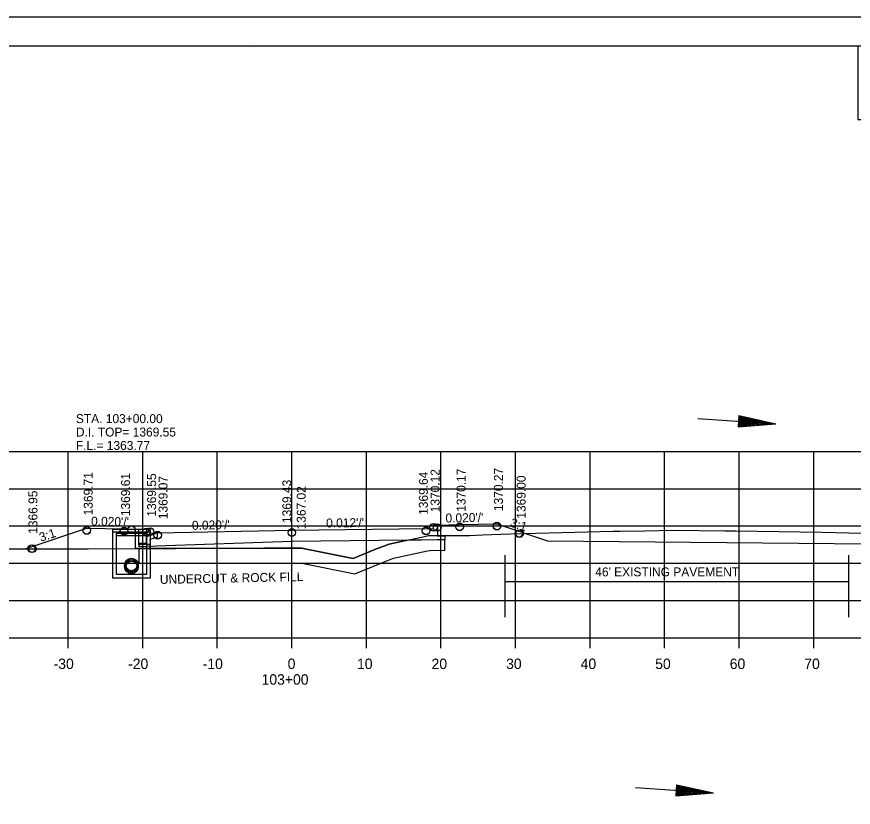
# Model space of a CAD drawing. Extents: x 1374311 to 1383814, y 384102 to 406278.
# Drawn here: x 1382684 to 1382796.2, y 385226.5 to 385332.6 of the extents above; entities that cross this region are included whole.
import ezdxf

# ---------------------------------------------------------------- set-up
doc = ezdxf.new("R2010")
doc.units = 0
for name, color, linetype in [('R_Axis', 7, 'Continuous'), ('R_Axis Annot', 7, 'Continuous'), ('R_Border', 7, 'Continuous'), ('R_Draft', 7, 'Continuous'), ('R_Exist Surface', 7, 'Continuous'), ('R_Fin Surface', 7, 'Continuous'), ('R_Grid', 7, 'Continuous'), ('R_No Plot', 7, 'Continuous'), ('R_Water', 7, 'Continuous'), ('R_Water Annot', 7, 'Continuous'), ('R_Xsect Elev', 7, 'Continuous'), ('R_Xsect Slope', 7, 'Continuous')]:
    doc.layers.add(name, color=color, linetype=linetype)

msp = doc.modelspace()

# ---------------------------------------------------------------- linework, layer by layer
at = {"layer": 'R_Axis'}
for p, q in [((1382580.86, 385249.21), (1382860.86, 385249.21)), ((1382690.86, 385247.81), (1382690.86, 385249.21)), ((1382700.86, 385247.81), (1382700.86, 385249.21)), ((1382710.86, 385247.81), (1382710.86, 385249.21)), ((1382720.86, 385247.81), (1382720.86, 385249.21)), ((1382730.86, 385247.81), (1382730.86, 385249.21)), ((1382740.86, 385247.81), (1382740.86, 385249.21)), ((1382750.86, 385247.81), (1382750.86, 385249.21)), ((1382760.86, 385247.81), (1382760.86, 385249.21)), ((1382770.86, 385247.81), (1382770.86, 385249.21)), ((1382780.86, 385247.81), (1382780.86, 385249.21)), ((1382790.86, 385247.81), (1382790.86, 385249.21))]:
    msp.add_line(p, q, dxfattribs=at)
at = {"layer": 'R_Border'}
for p, q in [((1382562.86, 385328.67), (1382879.04, 385328.67)), ((1382715.38, 385328.41), (1382715.38, 385328.41)), ((1382715.38, 385328.41), (1382715.38, 385328.41))]:
    msp.add_line(p, q, dxfattribs=at)
at = {"layer": 'R_Draft'}
for p, q in [((1382780.84, 385279.02), (1382780.74, 385277.52)), ((1382780.74, 385277.52), (1382785.78, 385277.92)), ((1382780.75, 385277.65), (1382784.95, 385277.98)), ((1382780.76, 385277.77), (1382784.09, 385278.04)), ((1382780.77, 385277.9), (1382783.26, 385278.1)), ((1382780.78, 385278.02), (1382782.41, 385278.16)), ((1382780.79, 385278.15), (1382781.58, 385278.21)), ((1382780.8, 385278.39), (1382781.58, 385278.21)), ((1382780.81, 385278.51), (1382782.41, 385278.16)), ((1382780.82, 385278.64), (1382783.26, 385278.1)), ((1382780.83, 385278.77), (1382784.09, 385278.04)), ((1382780.84, 385279.02), (1382785.78, 385277.92)), ((1382780.84, 385278.89), (1382784.95, 385277.98)), ((1382772.48, 385229.47), (1382772.38, 385227.97)), ((1382772.4, 385228.35), (1382774.9, 385228.55)), ((1382772.41, 385228.47), (1382774.05, 385228.61)), ((1382772.42, 385228.6), (1382773.22, 385228.66)), ((1382772.44, 385228.84), (1382773.22, 385228.66)), ((1382772.45, 385228.96), (1382774.05, 385228.61)), ((1382772.46, 385229.22), (1382775.73, 385228.49)), ((1382772.46, 385229.09), (1382774.9, 385228.55)), ((1382772.47, 385229.34), (1382776.59, 385228.43)), ((1382772.48, 385229.47), (1382777.42, 385228.37)), ((1382772.38, 385227.97), (1382777.42, 385228.37)), ((1382772.39, 385228.1), (1382776.59, 385228.43)), ((1382772.4, 385228.22), (1382775.73, 385228.49))]:
    msp.add_line(p, q, dxfattribs=at)
at = {"layer": 'R_Exist Surface'}
msp.add_lwpolyline([(1382681.23, 385261.16), (1382689.04, 385261.16), (1382693.54, 385261.16), (1382717.08, 385261.23), (1382722.23, 385261.24), (1382722.61, 385261.16), (1382729.08, 385259.85), (1382731.97, 385261.04), (1382733.92, 385261.79), (1382738.65, 385262.82), (1382739.2, 385262.94), (1382740.2, 385262.95), (1382744.74, 385262.94), (1382746.43, 385263.01), (1382750.17, 385263.16), (1382763.97, 385263.51), (1382764.85, 385263.53), (1382768.17, 385263.58), (1382772.1, 385263.64), (1382778.92, 385263.57), (1382780.37, 385263.55), (1382791.96, 385263.36), (1382795.56, 385263.31), (1382800.51, 385263.19)], dxfattribs=at)
for centre in [(1382699.35, 385258.96), (1382699.35, 385258.73)]:
    msp.add_circle(centre, 0.917, dxfattribs=at)
at = {"layer": 'R_Fin Surface'}
for p, q in [((1382741.39, 385262.38), (1382741.37, 385262.38)), ((1382701.85, 385261.18), (1382701.85, 385259.18)), ((1382701.85, 385259.18), (1382717.09, 385259.23))]:
    msp.add_line(p, q, dxfattribs=at)
for points in [[(1382685.07, 385261.16), (1382693.35, 385263.92), (1382698.35, 385263.82), (1382701.35, 385263.76), (1382701.85, 385263.76), (1382701.86, 385263.26), (1382702.86, 385263.28), (1382720.86, 385263.64), (1382738.86, 385263.85), (1382739.86, 385263.83), (1382739.87, 385264.33), (1382740.37, 385264.33), (1382743.37, 385264.39), (1382748.37, 385264.49), (1382755.16, 385262.23), (1382808.06, 385261.74)], [(1382740.39, 385264.05), (1382740.4, 385262.85), (1382741.4, 385262.88), (1382741.39, 385262.38), (1382740.39, 385262.37), (1382720.88, 385262.14), (1382701.37, 385261.44), (1382700.37, 385261.41), (1382700.38, 385261.91), (1382701.38, 385261.92), (1382701.37, 385263.48)], [(1382700.32, 385261.16), (1382700.33, 385259.18), (1382717.09, 385259.23), (1382722.03, 385259.24), (1382722.2, 385259.2), (1382729.29, 385257.77), (1382732.72, 385259.19), (1382734.49, 385259.87), (1382739.07, 385260.87), (1382739.42, 385260.94), (1382740.21, 385260.95), (1382741.37, 385260.94), (1382741.39, 385262.38)], [(1382736.13, 385262.28), (1382733.92, 385261.79), (1382731.97, 385261.04), (1382729.08, 385259.85), (1382722.61, 385261.16), (1382722.23, 385261.24), (1382717.08, 385261.23), (1382701.85, 385261.18)], [(1382717.09, 385259.23), (1382722.03, 385259.24), (1382722.2, 385259.2), (1382729.29, 385257.77), (1382732.72, 385259.19), (1382734.49, 385259.87), (1382739.07, 385260.87), (1382739.42, 385260.94), (1382740.21, 385260.95), (1382741.37, 385260.94), (1382741.39, 385262.38)], [(1382741.37, 385262.38), (1382741.37, 385262.34), (1382740.37, 385262.33), (1382736.13, 385262.28)]]:
    msp.add_lwpolyline(points, dxfattribs=at)
at = {"layer": 'R_Grid'}
for p, q in [((1382580.86, 385274.21), (1382860.86, 385274.21)), ((1382690.86, 385249.21), (1382690.86, 385274.21)), ((1382700.86, 385249.21), (1382700.86, 385274.21)), ((1382710.86, 385249.21), (1382710.86, 385274.21)), ((1382720.86, 385249.21), (1382720.86, 385274.21)), ((1382730.86, 385249.21), (1382730.86, 385274.21)), ((1382740.86, 385249.21), (1382740.86, 385274.21)), ((1382750.86, 385249.21), (1382750.86, 385274.21)), ((1382760.86, 385249.21), (1382760.86, 385274.21)), ((1382770.86, 385249.21), (1382770.86, 385274.21)), ((1382780.86, 385249.21), (1382780.86, 385274.21)), ((1382790.86, 385249.21), (1382790.86, 385274.21)), ((1382580.86, 385269.21), (1382860.86, 385269.21)), ((1382580.86, 385264.21), (1382860.86, 385264.21)), ((1382580.86, 385259.21), (1382860.86, 385259.21)), ((1382580.86, 385254.21), (1382860.86, 385254.21)), ((1382580.86, 385249.21), (1382860.86, 385249.21))]:
    msp.add_line(p, q, dxfattribs=at)
at = {"layer": 'R_No Plot'}
msp.add_line((1382550.46, 385332.57), (1382883.79, 385332.57), dxfattribs=at)
for points in [[(1382550.45, 385332.57), (1382883.79, 385332.57), (1382883.79, 385119.23), (1382550.45, 385119.23)], [(1382796.78, 385328.67), (1382796.78, 385318.79), (1382832.51, 385318.79), (1382832.51, 385315.87), (1382855.71, 385315.87), (1382855.71, 385292.66), (1382879.04, 385292.66), (1382879.04, 385123.21), (1382562.86, 385123.21), (1382562.86, 385328.67)], [(1382736.13, 385262.28), (1382738.65, 385262.82), (1382739.2, 385262.94), (1382740.2, 385262.95), (1382741.4, 385262.94), (1382741.4, 385262.88), (1382741.39, 385262.38), (1382741.37, 385262.38), (1382741.37, 385262.34), (1382740.37, 385262.33)]]:
    msp.add_lwpolyline(points, close=True, dxfattribs=at)
for centre in [(1382739.87, 385264.05), (1382739.87, 385264.01), (1382740.37, 385264.01), (1382743.37, 385264.11), (1382743.37, 385264.07), (1382748.37, 385264.21), (1382748.37, 385264.17), (1382693.35, 385263.63), (1382693.35, 385263.59), (1382698.35, 385263.53), (1382698.35, 385263.49), (1382699.35, 385263.71), (1382701.35, 385263.43), (1382701.85, 385263.47), (1382701.85, 385263.43), (1382702.86, 385262.99), (1382702.86, 385262.95), (1382720.86, 385263.35), (1382720.86, 385263.31), (1382738.86, 385263.57), (1382738.86, 385263.53), (1382751.31, 385263.19), (1382751.42, 385263.19), (1382685.93, 385261.16), (1382685.93, 385261.16), (1382686.05, 385261.16), (1382686.05, 385261.16)]:
    msp.add_circle(centre, 0.5, dxfattribs=at)
at = {"layer": 'R_Water'}
for p, q in [((1382775.3, 385278.65), (1382785.78, 385277.92)), ((1382696.86, 385263.77), (1382701.61, 385263.77)), ((1382696.86, 385262.23), (1382696.86, 385263.77)), ((1382701.69, 385263.6), (1382701.36, 385263.26)), ((1382701.69, 385263.6), (1382701.61, 385263.77)), ((1382697.36, 385262.23), (1382697.36, 385263.26)), ((1382697.36, 385263.26), (1382701.36, 385263.26)), ((1382702.86, 385263.28), (1382701.36, 385262.74)), ((1382701.36, 385262.23), (1382701.36, 385262.74)), ((1382702.86, 385262.73), (1382701.86, 385262.38)), ((1382701.86, 385262.23), (1382701.86, 385262.38)), ((1382749.46, 385251.99), (1382749.46, 385260.31)), ((1382795.56, 385251.99), (1382795.56, 385260.31)), ((1382749.46, 385256.78), (1382795.56, 385256.78)), ((1382766.94, 385229.1), (1382777.42, 385228.37))]:
    msp.add_line(p, q, dxfattribs=at)
for points in [[(1382699.35, 385263.43), (1382701.85, 385263.43), (1382701.85, 385257.21), (1382699.35, 385257.21), (1382696.85, 385257.21), (1382696.85, 385263.43)], [(1382699.35, 385262.93), (1382701.35, 385262.93), (1382701.35, 385257.71), (1382699.35, 385257.71), (1382697.35, 385257.71), (1382697.35, 385262.93)]]:
    msp.add_lwpolyline(points, close=True, dxfattribs=at)
for points in [[(1382699.85, 385263.77), (1382699.85, 385261.24), (1382701.85, 385261.24), (1382701.85, 385261.74), (1382700.35, 385261.74), (1382700.35, 385263.76)], [(1382702.86, 385262.73), (1382702.86, 385263.28)]]:
    msp.add_lwpolyline(points, dxfattribs=at)
for centre in [(1382699.35, 385258.96), (1382699.35, 385258.73)]:
    msp.add_circle(centre, 0.75, dxfattribs=at)

# ---------------------------------------------------------------- texts
at = {"layer": 'R_Axis Annot'}
for s, p in [('-30', (1382688.9, 385245.01)), ('-20', (1382698.9, 385245.01)), ('-10', (1382708.9, 385245.01)), ('0', (1382720.3, 385245.01)), ('10', (1382729.6, 385245.01)), ('20', (1382739.6, 385245.01)), ('30', (1382749.6, 385245.01)), ('40', (1382759.6, 385245.01)), ('50', (1382769.6, 385245.01)), ('60', (1382779.6, 385245.01)), ('70', (1382789.6, 385245.01)), ('103+00', (1382716.8, 385242.91))]:
    msp.add_text(s, height=1.4, dxfattribs=at).set_placement(p)
at = {"layer": 'R_Fin Surface'}
msp.add_text('UNDERCUT & ROCK FILL', height=1.2, rotation=1.1458, dxfattribs=at).set_placement((1382703.17, 385256.43))
at = {"layer": 'R_Water'}
msp.add_text("46' EXISTING PAVEMENT", height=1.2, dxfattribs=at).set_placement((1382761.56, 385257.45))
at = {"layer": 'R_Water Annot'}
for s, p in [('STA. 103+00.00', (1382691.89, 385278.02)), ('D.I. TOP= 1369.55', (1382691.89, 385276.22)), ('F.L.= 1363.77', (1382691.89, 385274.42))]:
    msp.add_text(s, height=1.2, dxfattribs=at).set_placement(p)
at = {"layer": 'R_Xsect Elev'}
for s, p in [('1369.71', (1382694.15, 385265.63)), ('1369.61', (1382699.15, 385265.53)), ('1369.55', (1382702.65, 385265.47)), ('1369.64', (1382739.1, 385265.7)), ('1370.12', (1382740.67, 385266.05)), ('1370.17', (1382744.17, 385266.11)), ('1370.27', (1382749.17, 385266.21)), ('1369.07', (1382704.18, 385265.12)), ('1369.43', (1382720.79, 385264.61)), ('1369.00', (1382752.22, 385265.19)), ('1367.02', (1382722.72, 385263.75)), ('1366.95', (1382686.73, 385263.16))]:
    msp.add_text(s, height=1.2, rotation=90, dxfattribs=at).set_placement(p)
at = {"layer": 'R_Xsect Slope'}
for s, rotation, p in [("0.020'/'", 1.1458, (1382741.48, 385264.67)), ("0.020'/'", 358.8542, (1382693.92, 385264.27)), ("0.020'/'", 1.1458, (1382707.47, 385263.69)), ("0.012'/'", 0.6856, (1382725.47, 385264.01)), ('3:1', 341.5651, (1382750.05, 385264.17)), ('3:1', 18.4349, (1382687.2, 385262.07))]:
    msp.add_text(s, height=1.2, rotation=rotation, dxfattribs=at).set_placement(p)

doc.saveas('drawing.dxf')
